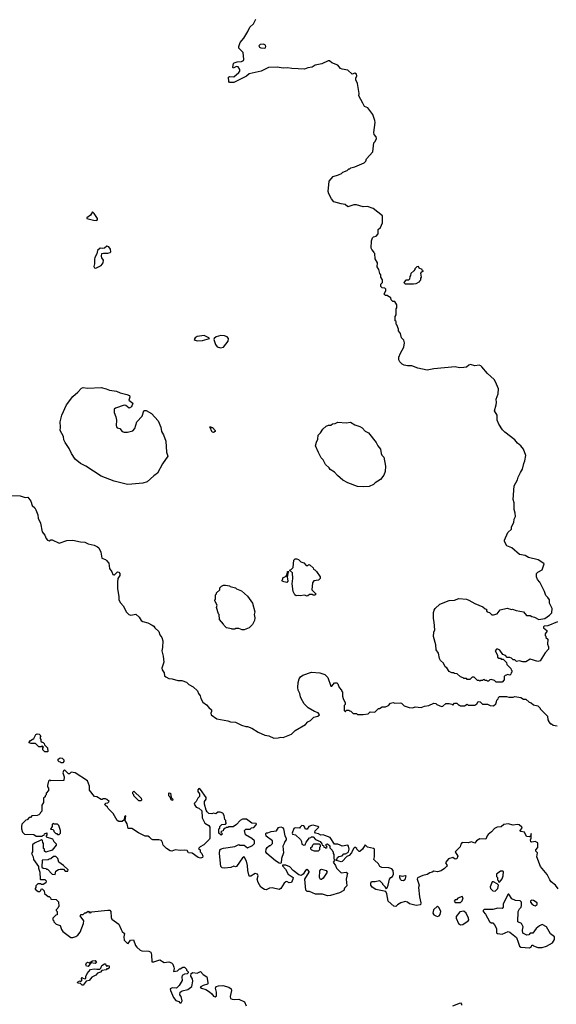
# Model space of a CAD drawing. Extents: x 1862350 to 2057294, y 212041 to 437318.
# Tile 289 of 301: x 2021900 to 2028201, y 385624 to 397191. Entities that reach past the tile are written whole.
import ezdxf

# ---------------------------------------------------------------- set-up
doc = ezdxf.new("R2010")
doc.units = 0

msp = doc.modelspace()

# ---------------------------------------------------------------- linework, layer by layer
at = {"layer": '0CON10XD'}
for points in [[(2027628, 389608), (2027668, 389568), (2027672, 389552), (2027680, 389545), (2027680, 389525), (2027672, 389518), (2027668, 389502), (2027655, 389490), (2027625, 389500), (2027618, 389492), (2027602, 389488), (2027590, 389475), (2027590, 389435), (2027565, 389410), (2027495, 389410), (2027477, 389427), (2027435, 389440), (2027422, 389438), (2027405, 389420), (2027392, 389422), (2027385, 389430), (2027365, 389430), (2027355, 389440), (2027342, 389438), (2027335, 389430), (2027315, 389430), (2027305, 389420), (2027295, 389430), (2027275, 389430), (2027235, 389468), (2027213, 389467), (2027185, 389440), (2027155, 389440), (2027145, 389450), (2027115, 389450), (2027108, 389458), (2027075, 389470), (2027037, 389507), (2027005, 389510), (2026995, 389520), (2026975, 389520), (2026945, 389532), (2026916, 389576), (2026895, 389590), (2026875, 389632), (2026841, 389665), (2026831, 389685), (2026818, 389748), (2026790, 389790), (2026786, 389846), (2026760, 389945), (2026762, 389995), (2026773, 390025), (2026768, 390115), (2026758, 390155), (2026761, 390229), (2026766, 390254), (2026780, 390275), (2026834, 390326), (2026945, 390367), (2027005, 390373), (2027055, 390393), (2027145, 390382), (2027175, 390372), (2027243, 390333), (2027340, 390295), (2027365, 390270), (2027380, 390265), (2027380, 390245), (2027390, 390235), (2027415, 390227), (2027445, 390200), (2027465, 390198), (2027508, 390212), (2027543, 390257), (2027625, 390278), (2027675, 390262), (2027686, 390266), (2027731, 390251), (2027816, 390236), (2027853, 390193), (2027895, 390192), (2027915, 390180), (2027945, 390172), (2027995, 390143), (2028065, 390156), (2028122, 390195), (2028148, 390225), (2028152, 390275), (2028122, 390335), (2028121, 390375), (2028103, 390405), (2028077, 390427), (2028064, 390474), (2028008, 390585), (2027982, 390615), (2027968, 390648), (2027970, 390685), (2027985, 390702), (2028035, 390730), (2028057, 390797), (2028045, 390812), (2027990, 390845), (2027875, 390872), (2027835, 390897), (2027769, 390909), (2027678, 390988), (2027621, 391011), (2027593, 391063), (2027592, 391075), (2027632, 391165), (2027677, 391205), (2027677, 391235), (2027701, 391285), (2027707, 391325), (2027721, 391355), (2027719, 391395), (2027706, 391436), (2027706, 391515), (2027693, 391555), (2027707, 391715), (2027747, 391785), (2027754, 391816), (2027779, 391871), (2027805, 391910), (2027821, 391979), (2027833, 392007), (2027843, 392073), (2027818, 392145), (2027784, 392184), (2027745, 392217), (2027715, 392254), (2027595, 392347), (2027571, 392371), (2027525, 392440), (2027507, 392487), (2027507, 392545), (2027477, 392595), (2027496, 392665), (2027500, 392695), (2027496, 392735), (2027519, 392795), (2027522, 392855), (2027488, 392938), (2027470, 392965), (2027394, 393034), (2027328, 393115), (2027316, 393126), (2027295, 393133), (2027246, 393126), (2027195, 393140), (2027175, 393133), (2027145, 393110), (2027116, 393104), (2027065, 393101), (2027015, 393114), (2026765, 393090), (2026685, 393072), (2026575, 393097), (2026503, 393123), (2026455, 393123), (2026415, 393133), (2026390, 393145), (2026365, 393170), (2026354, 393194), (2026352, 393225), (2026370, 393275), (2026412, 393345), (2026418, 393395), (2026410, 393425), (2026382, 393455), (2026370, 393505), (2026350, 393535), (2026350, 393555), (2026330, 393605), (2026320, 393615), (2026320, 393645), (2026310, 393655), (2026310, 393705), (2026320, 393725), (2026320, 393795), (2026330, 393805), (2026328, 393842), (2026305, 393880), (2026282, 393882), (2026262, 393902), (2026258, 393928), (2026242, 393932), (2026215, 393950), (2026195, 393950), (2026180, 393965), (2026182, 393978), (2026200, 394005), (2026200, 394025), (2026188, 394038), (2026155, 394040), (2026140, 394055), (2026140, 394085), (2026160, 394105), (2026160, 394135), (2026140, 394165), (2026140, 394195), (2026128, 394208), (2026118, 394255), (2026098, 394288), (2026100, 394335), (2026073, 394383), (2026070, 394445), (2026060, 394455), (2026060, 394465), (2026035, 394490), (2026028, 394508), (2026030, 394595), (2026043, 394627), (2026055, 394640), (2026085, 394650), (2026110, 394675), (2026110, 394725), (2026135, 394750), (2026160, 394805), (2026160, 394885), (2026050, 394975), (2025983, 394997), (2025935, 394992), (2025855, 395018), (2025825, 395018), (2025755, 394992), (2025722, 395022), (2025675, 395026), (2025590, 395050), (2025560, 395085), (2025530, 395145), (2025524, 395174), (2025534, 395296), (2025581, 395349), (2025645, 395368), (2025677, 395383), (2025695, 395400), (2025745, 395420), (2025765, 395440), (2025775, 395440), (2025788, 395452), (2025835, 395462), (2025945, 395510), (2025965, 395530), (2025972, 395555), (2026045, 395640), (2026060, 395745), (2026075, 395760), (2026090, 395795), (2026087, 395815), (2026064, 395844), (2026059, 395865), (2026074, 395985), (2026071, 396005), (2026048, 396078), (2025987, 396155), (2025950, 396170), (2025928, 396212), (2025882, 396295), (2025886, 396325), (2025865, 396440), (2025849, 396485), (2025849, 396505), (2025860, 396530), (2025855, 396550), (2025835, 396561), (2025805, 396550), (2025755, 396597), (2025685, 396608), (2025666, 396616), (2025635, 396657), (2025565, 396683), (2025537, 396707), (2025522, 396708), (2025446, 396674), (2025370, 396655), (2025335, 396632), (2025285, 396626), (2025245, 396610), (2025097, 396617), (2025045, 396627), (2024995, 396621), (2024925, 396634), (2024822, 396628), (2024734, 396586), (2024595, 396557), (2024565, 396527), (2024415, 396452), (2024363, 396455), (2024356, 396465), (2024352, 396515), (2024365, 396522), (2024415, 396520), (2024475, 396570), (2024486, 396585), (2024486, 396605), (2024465, 396639), (2024445, 396643), (2024405, 396620), (2024402, 396635), (2024410, 396675), (2024418, 396685), (2024453, 396697), (2024505, 396700), (2024527, 396713), (2024533, 396725), (2024526, 396805), (2024472, 396855), (2024473, 396875), (2024490, 396925), (2024532, 396975), (2024578, 397052), (2024602, 397105), (2024646, 397144), (2024674, 397196)], [(2024775, 396858), (2024785, 396862), (2024790, 396875), (2024785, 396890), (2024762, 396902), (2024725, 396898), (2024710, 396885), (2024715, 396868), (2024731, 396861), (2024775, 396858)], [(2022805, 394832), (2022815, 394845), (2022815, 394856), (2022775, 394914), (2022755, 394932), (2022733, 394895), (2022690, 394865), (2022690, 394855), (2022765, 394835), (2022805, 394832)], [(2022795, 394273), (2022858, 394305), (2022879, 394335), (2022885, 394365), (2022865, 394395), (2022860, 394415), (2022866, 394444), (2022885, 394450), (2022935, 394448), (2022962, 394455), (2022971, 394465), (2022967, 394497), (2022945, 394521), (2022925, 394531), (2022895, 394509), (2022875, 394504), (2022844, 394506), (2022815, 394480), (2022805, 394440), (2022782, 394398), (2022777, 394375), (2022779, 394325), (2022772, 394292), (2022777, 394277), (2022795, 394273)], [(2026525, 394088), (2026555, 394092), (2026600, 394115), (2026600, 394125), (2026610, 394135), (2026610, 394155), (2026620, 394165), (2026610, 394215), (2026622, 394228), (2026640, 394235), (2026632, 394242), (2026628, 394258), (2026592, 394272), (2026585, 394290), (2026562, 394288), (2026540, 394265), (2026540, 394255), (2026528, 394242), (2026492, 394208), (2026490, 394185), (2026480, 394175), (2026478, 394142), (2026465, 394130), (2026435, 394130), (2026410, 394105), (2026425, 394090), (2026525, 394088)], [(2023985, 393417), (2024045, 393423), (2024130, 393445), (2024120, 393455), (2024065, 393480), (2023985, 393470), (2023962, 393455), (2023950, 393435), (2023960, 393425), (2023985, 393417)], [(2024258, 393338), (2024295, 393344), (2024348, 393415), (2024350, 393445), (2024336, 393465), (2024305, 393478), (2024260, 393480), (2024206, 393464), (2024184, 393446), (2024180, 393435), (2024200, 393375), (2024219, 393349), (2024258, 393338)], [(2023165, 391732), (2023008, 391768), (2022855, 391828), (2022675, 391946), (2022615, 391976), (2022550, 392030), (2022508, 392095), (2022480, 392155), (2022432, 392225), (2022420, 392255), (2022416, 392296), (2022374, 392365), (2022380, 392405), (2022377, 392465), (2022394, 392545), (2022448, 392665), (2022525, 392766), (2022584, 392816), (2022625, 392862), (2022645, 392870), (2022695, 392863), (2022855, 392870), (2022916, 392856), (2022955, 392839), (2023036, 392826), (2023078, 392808), (2023159, 392789), (2023188, 392775), (2023193, 392755), (2023183, 392723), (2023230, 392685), (2023212, 392645), (2023185, 392627), (2023145, 392658), (2023125, 392661), (2023025, 392626), (2023009, 392615), (2023010, 392575), (2023029, 392525), (2023037, 392487), (2023031, 392425), (2023035, 392407), (2023045, 392396), (2023075, 392387), (2023105, 392355), (2023125, 392347), (2023165, 392347), (2023227, 392363), (2023253, 392387), (2023274, 392466), (2023337, 392535), (2023358, 392595), (2023365, 392602), (2023385, 392600), (2023447, 392565), (2023525, 392477), (2023556, 392405), (2023566, 392355), (2023588, 392315), (2023615, 392238), (2023622, 392112), (2023638, 392065), (2023576, 391975), (2023518, 391862), (2023475, 391834), (2023395, 391762), (2023346, 391746), (2023215, 391734), (2023165, 391732)], [(2024175, 392342), (2024160, 392345), (2024132, 392408), (2024145, 392410), (2024152, 392402), (2024165, 392400), (2024197, 392367), (2024197, 392353), (2024175, 392342)], [(2025935, 391702), (2025865, 391707), (2025755, 391750), (2025695, 391783), (2025632, 391835), (2025598, 391875), (2025547, 391907), (2025535, 391928), (2025490, 391965), (2025465, 392020), (2025442, 392045), (2025407, 392105), (2025373, 392185), (2025385, 392230), (2025402, 392265), (2025405, 392310), (2025433, 392337), (2025461, 392379), (2025500, 392415), (2025525, 392428), (2025552, 392428), (2025575, 392442), (2025605, 392448), (2025637, 392463), (2025735, 392457), (2025785, 392463), (2025835, 392432), (2025895, 392413), (2025922, 392395), (2025955, 392358), (2025995, 392338), (2026087, 392225), (2026106, 392186), (2026137, 392145), (2026143, 392095), (2026152, 392075), (2026175, 392050), (2026196, 391945), (2026193, 391885), (2026175, 391840), (2026135, 391790), (2026075, 391752), (2026055, 391732), (2026005, 391708), (2025935, 391702)], [(2021715, 391600), (2021905, 391597), (2021965, 391578), (2021995, 391580), (2022030, 391535), (2022048, 391485), (2022076, 391456), (2022088, 391435), (2022111, 391375), (2022118, 391335), (2022146, 391275), (2022164, 391175), (2022197, 391135), (2022210, 391095), (2022225, 391078), (2022245, 391070), (2022265, 391082), (2022282, 391082), (2022365, 391043), (2022453, 391073), (2022525, 391077), (2022613, 391057), (2022663, 391053), (2022705, 391033), (2022775, 391018), (2022815, 390998), (2022828, 390985), (2022852, 390935), (2022864, 390864), (2022909, 390849), (2022919, 390839), (2022947, 390805), (2022953, 390745), (2022982, 390705), (2022994, 390674), (2023005, 390668), (2023015, 390670), (2023047, 390703), (2023065, 390702), (2023076, 390686), (2023075, 390662), (2023053, 390625), (2023047, 390585), (2023050, 390505), (2023066, 390414), (2023064, 390374), (2023082, 390342), (2023116, 390306), (2023155, 390232), (2023183, 390203), (2023205, 390194), (2023265, 390207), (2023303, 390173), (2023328, 390135), (2023345, 390123), (2023406, 390106), (2023455, 390080), (2023476, 390066), (2023488, 390045), (2023533, 390005), (2023546, 389966), (2023568, 389935), (2023579, 389895), (2023577, 389815), (2023569, 389775), (2023583, 389715), (2023591, 389645), (2023570, 389575), (2023572, 389555), (2023595, 389520), (2023602, 389485), (2023615, 389470), (2023651, 389451), (2023689, 389449), (2023755, 389427), (2023805, 389427), (2023857, 389407), (2023885, 389382), (2023938, 389355), (2023988, 389305), (2023998, 389275), (2024018, 389248), (2024028, 389215), (2024052, 389175), (2024095, 389142), (2024120, 389110), (2024152, 389085), (2024153, 389065), (2024143, 389045), (2024150, 389025), (2024215, 388977), (2024345, 388953), (2024375, 388942), (2024435, 388938), (2024505, 388902), (2024555, 388888), (2024575, 388888), (2024625, 388868), (2024702, 388822), (2024780, 388785), (2024825, 388777), (2024885, 388752), (2024935, 388753), (2024965, 388762), (2024995, 388758), (2025091, 388799), (2025135, 388842), (2025255, 388912), (2025285, 388942), (2025315, 388957), (2025355, 388997), (2025402, 389008), (2025420, 389025), (2025405, 389048), (2025363, 389063), (2025287, 389107), (2025242, 389155), (2025206, 389216), (2025197, 389235), (2025190, 389275), (2025170, 389315), (2025167, 389345), (2025170, 389405), (2025183, 389447), (2025197, 389473), (2025225, 389492), (2025327, 389527), (2025425, 389517), (2025485, 389497), (2025520, 389465), (2025555, 389360), (2025565, 389360), (2025595, 389400), (2025625, 389400), (2025635, 389390), (2025652, 389345), (2025680, 389315), (2025680, 389305), (2025692, 389292), (2025692, 389245), (2025700, 389215), (2025720, 389165), (2025720, 389145), (2025710, 389135), (2025710, 389075), (2025725, 389060), (2025732, 389078), (2025765, 389080), (2025775, 389070), (2025788, 389068), (2025815, 389040), (2025855, 389040), (2025865, 389030), (2025935, 389028), (2025992, 389038), (2026015, 389060), (2026072, 389058), (2026115, 389100), (2026125, 389100), (2026155, 389120), (2026195, 389120), (2026230, 389135), (2026255, 389160), (2026285, 389168), (2026305, 389162), (2026367, 389167), (2026385, 389160), (2026415, 389132), (2026475, 389112), (2026515, 389108), (2026545, 389118), (2026615, 389112), (2026654, 389126), (2026705, 389133), (2026765, 389160), (2026785, 389158), (2026800, 389145), (2026855, 389122), (2026870, 389125), (2026905, 389158), (2026945, 389158), (2026975, 389150), (2026985, 389140), (2027005, 389160), (2027035, 389160), (2027055, 389140), (2027065, 389140), (2027075, 389130), (2027125, 389132), (2027155, 389150), (2027165, 389140), (2027245, 389138), (2027270, 389155), (2027285, 389180), (2027308, 389178), (2027335, 389150), (2027395, 389150), (2027423, 389133), (2027465, 389130), (2027490, 389155), (2027498, 389178), (2027502, 389198), (2027518, 389212), (2027522, 389228), (2027535, 389240), (2027615, 389240), (2027645, 389232), (2027695, 389232), (2027715, 389240), (2027785, 389230), (2027815, 389210), (2027845, 389210), (2027884, 389174), (2027907, 389167), (2027933, 389143), (2027985, 389130), (2028010, 389105), (2028010, 389095), (2028022, 389082), (2028098, 389008), (2028100, 388965), (2028110, 388955), (2028110, 388945), (2028135, 388920), (2028145, 388920), (2028163, 388903), (2028210, 388895)], [(2025275, 390420), (2025245, 390432), (2025195, 390422), (2025175, 390428), (2025145, 390422), (2025130, 390435), (2025113, 390473), (2025098, 390565), (2025109, 390625), (2025102, 390692), (2025070, 390725), (2025088, 390732), (2025110, 390755), (2025118, 390842), (2025133, 390857), (2025155, 390858), (2025175, 390850), (2025202, 390822), (2025235, 390810), (2025265, 390780), (2025285, 390780), (2025295, 390790), (2025310, 390785), (2025345, 390750), (2025350, 390735), (2025365, 390730), (2025385, 390710), (2025427, 390647), (2025430, 390625), (2025410, 390605), (2025355, 390600), (2025340, 390575), (2025330, 390495), (2025378, 390448), (2025378, 390442), (2025365, 390430), (2025345, 390430), (2025335, 390440), (2025305, 390440), (2025285, 390422), (2025275, 390420)], [(2025035, 390580), (2024985, 390590), (2024980, 390605), (2024990, 390615), (2024990, 390635), (2025028, 390652), (2025040, 390675), (2025043, 390707), (2025055, 390710), (2025060, 390705), (2025050, 390695), (2025046, 390654), (2025040, 390645), (2025048, 390595), (2025035, 390580)], [(2024535, 390022), (2024513, 390023), (2024475, 390040), (2024435, 390040), (2024425, 390030), (2024395, 390030), (2024387, 390037), (2024328, 390048), (2024300, 390075), (2024295, 390090), (2024248, 390145), (2024242, 390202), (2024233, 390213), (2024212, 390285), (2024218, 390315), (2024190, 390365), (2024190, 390375), (2024200, 390385), (2024200, 390435), (2024210, 390445), (2024212, 390458), (2024250, 390495), (2024250, 390515), (2024270, 390535), (2024295, 390548), (2024315, 390550), (2024365, 390540), (2024373, 390533), (2024435, 390518), (2024447, 390507), (2024505, 390482), (2024575, 390418), (2024633, 390335), (2024662, 390235), (2024652, 390205), (2024660, 390165), (2024657, 390133), (2024633, 390087), (2024595, 390048), (2024535, 390022)], [(2028215, 390116), (2028100, 390070), (2028060, 390065), (2028052, 390058), (2028052, 390045), (2028090, 390015), (2028090, 390005), (2028070, 389975), (2028070, 389955), (2028078, 389948), (2028080, 389935), (2028100, 389915), (2028098, 389855), (2028108, 389825), (2028108, 389795), (2028070, 389755), (2028012, 389658), (2027985, 389652), (2027895, 389678), (2027842, 389648), (2027808, 389648), (2027765, 389660), (2027735, 389650), (2027715, 389670), (2027695, 389670), (2027675, 389690), (2027655, 389700), (2027625, 389700), (2027605, 389720), (2027572, 389732), (2027540, 389785), (2027515, 389798), (2027500, 389795), (2027482, 389775), (2027510, 389725), (2027512, 389702), (2027525, 389690), (2027545, 389690), (2027555, 389680), (2027578, 389678), (2027618, 389638), (2027620, 389615), (2027628, 389608)], [(2022225, 388590), (2022195, 388590), (2022170, 388615), (2022170, 388635), (2022180, 388645), (2022165, 388660), (2022155, 388650), (2022125, 388650), (2022085, 388690), (2022035, 388688), (2022010, 388695), (2022010, 388705), (2022025, 388722), (2022065, 388748), (2022090, 388795), (2022105, 388800), (2022127, 388797), (2022148, 388778), (2022140, 388765), (2022140, 388745), (2022150, 388735), (2022150, 388715), (2022162, 388702), (2022175, 388700), (2022188, 388688), (2022192, 388672), (2022227, 388637), (2022230, 388595), (2022225, 388590)], [(2022405, 388460), (2022385, 388460), (2022378, 388468), (2022362, 388472), (2022350, 388485), (2022350, 388505), (2022375, 388520), (2022397, 388517), (2022408, 388508), (2022420, 388495), (2022420, 388475), (2022405, 388460)], [(2027402, 387618), (2027388, 387605), (2027374, 387566), (2027305, 387568), (2027266, 387545), (2027245, 387517), (2027205, 387531), (2027165, 387522), (2027096, 387524), (2027082, 387505), (2027074, 387476), (2027013, 387415), (2027044, 387365), (2027035, 387333), (2027015, 387329), (2026985, 387348), (2026936, 387334), (2026904, 387295), (2026902, 387285), (2026918, 387255), (2026913, 387245), (2026890, 387220), (2026848, 387192), (2026805, 387181), (2026763, 387187), (2026744, 387176), (2026715, 387169), (2026685, 387148), (2026635, 387138), (2026571, 387109), (2026567, 387095), (2026589, 387025), (2026583, 386997), (2026594, 386885), (2026611, 386815), (2026608, 386792), (2026555, 386784), (2026477, 386803), (2026454, 386824), (2026425, 386832), (2026375, 386818), (2026338, 386792), (2026315, 386774), (2026295, 386777), (2026228, 386835), (2026212, 386922), (2026198, 386948), (2026083, 386973), (2026040, 387000), (2026022, 387025), (2026023, 387047), (2026033, 387067), (2026075, 387067), (2026125, 387078), (2026160, 387045), (2026160, 387035), (2026190, 387005), (2026190, 386995), (2026205, 386980), (2026217, 386993), (2026228, 387025), (2026242, 387095), (2026257, 387113), (2026278, 387125), (2026289, 387155), (2026286, 387195), (2026270, 387215), (2026235, 387228), (2026151, 387231), (2026128, 387245), (2026112, 387275), (2026066, 387316), (2026060, 387325), (2026067, 387355), (2026065, 387446), (2026055, 387453), (2025985, 387470), (2025955, 387498), (2025925, 387448), (2025895, 387420), (2025885, 387420), (2025860, 387445), (2025860, 387455), (2025835, 387470), (2025820, 387455), (2025798, 387405), (2025769, 387371), (2025741, 387359), (2025688, 387302), (2025675, 387298), (2025620, 387315), (2025632, 387348), (2025648, 387362), (2025685, 387370), (2025708, 387392), (2025727, 387393), (2025755, 387408), (2025762, 387415), (2025770, 387445), (2025762, 387482), (2025752, 387492), (2025685, 387482), (2025664, 387494), (2025636, 387506), (2025596, 387506), (2025545, 387582), (2025485, 387609), (2025465, 387614), (2025435, 387610), (2025410, 387625), (2025374, 387634), (2025366, 387645), (2025369, 387661), (2025412, 387705), (2025400, 387715), (2025345, 387727), (2025325, 387726), (2025295, 387713), (2025275, 387682), (2025265, 387680), (2025254, 387684), (2025248, 387705), (2025235, 387721), (2025215, 387724), (2025192, 387705), (2025187, 387693), (2025136, 387696), (2025120, 387690), (2025100, 387635), (2025102, 387622), (2025137, 387617), (2025199, 387559), (2025210, 387535), (2025214, 387504), (2025235, 387492), (2025253, 387497), (2025262, 387528), (2025302, 387578), (2025318, 387582), (2025325, 387590), (2025345, 387590), (2025372, 387562), (2025428, 387538), (2025448, 387508), (2025452, 387492), (2025468, 387488), (2025472, 387472), (2025488, 387468), (2025495, 387460), (2025510, 387465), (2025508, 387478), (2025500, 387485), (2025500, 387505), (2025515, 387510), (2025540, 387485), (2025542, 387462), (2025570, 387435), (2025572, 387422), (2025580, 387415), (2025580, 387395), (2025590, 387385), (2025590, 387335), (2025600, 387325), (2025598, 387312), (2025582, 387295), (2025610, 387255), (2025622, 387222), (2025675, 387168), (2025735, 387178), (2025750, 387165), (2025732, 387095), (2025740, 387015), (2025713, 386987), (2025705, 386960), (2025655, 386932), (2025548, 386902), (2025515, 386900), (2025455, 386920), (2025375, 386920), (2025305, 386948), (2025275, 386950), (2025260, 386965), (2025248, 387095), (2025298, 387175), (2025298, 387185), (2025284, 387204), (2025275, 387207), (2025255, 387197), (2025228, 387152), (2025205, 387136), (2025177, 387147), (2025110, 387195), (2025071, 387241), (2025025, 387257), (2024995, 387260), (2024985, 387260), (2024985, 387250), (2025022, 387212), (2025054, 387154), (2025110, 387115), (2025107, 387093), (2025090, 387055), (2025065, 387050), (2025037, 387067), (2025025, 387062), (2025005, 387047), (2024965, 386984), (2024947, 386973), (2024865, 386992), (2024835, 386987), (2024795, 386971), (2024775, 386974), (2024732, 387002), (2024699, 387055), (2024689, 387095), (2024700, 387135), (2024692, 387152), (2024665, 387159), (2024615, 387130), (2024595, 387128), (2024578, 387195), (2024576, 387255), (2024564, 387305), (2024536, 387356), (2024518, 387345), (2024446, 387244), (2024435, 387238), (2024415, 387246), (2024379, 387231), (2024305, 387223), (2024276, 387226), (2024260, 387245), (2024246, 387395), (2024252, 387438), (2024265, 387450), (2024295, 387460), (2024425, 387478), (2024475, 387500), (2024485, 387492), (2024535, 387492), (2024575, 387463), (2024635, 387490), (2024658, 387515), (2024656, 387546), (2024625, 387572), (2024550, 387615), (2024540, 387665), (2024555, 387680), (2024605, 387680), (2024622, 387698), (2024648, 387702), (2024678, 387732), (2024680, 387745), (2024675, 387750), (2024625, 387752), (2024565, 387798), (2024515, 387800), (2024490, 387785), (2024445, 387737), (2024405, 387710), (2024355, 387710), (2024345, 387700), (2024325, 387700), (2024318, 387692), (2024302, 387688), (2024292, 387678), (2024288, 387662), (2024272, 387658), (2024260, 387645), (2024280, 387625), (2024265, 387610), (2024240, 387635), (2024240, 387685), (2024250, 387695), (2024250, 387715), (2024272, 387738), (2024315, 387740), (2024330, 387755), (2024322, 387762), (2024320, 387785), (2024310, 387795), (2024302, 387842), (2024285, 387870), (2024255, 387882), (2024228, 387882), (2024205, 387860), (2024175, 387868), (2024155, 387862), (2024120, 387865), (2024100, 387885), (2024090, 387905), (2024070, 387975), (2024070, 388005), (2024090, 388035), (2024090, 388055), (2024025, 388148), (2024005, 388158), (2023990, 388145), (2023990, 388125), (2024010, 388095), (2024010, 388065), (2023990, 388045), (2023973, 388007), (2023952, 387988), (2023950, 387975), (2023972, 387942), (2024005, 387930), (2024038, 387898), (2024042, 387815), (2024075, 387752), (2024120, 387725), (2024132, 387705), (2024132, 387575), (2024127, 387563), (2024063, 387497), (2024020, 387475), (2024000, 387455), (2024018, 387438), (2024020, 387415), (2024037, 387397), (2024050, 387365), (2024045, 387350), (2024025, 387342), (2023995, 387350), (2023925, 387400), (2023882, 387402), (2023865, 387430), (2023835, 387437), (2023785, 387433), (2023725, 387440), (2023685, 387423), (2023665, 387427), (2023625, 387453), (2023585, 387492), (2023578, 387525), (2023565, 387547), (2023533, 387557), (2023465, 387558), (2023446, 387566), (2023425, 387588), (2023405, 387598), (2023375, 387598), (2023295, 387638), (2023215, 387688), (2023175, 387690), (2023162, 387745), (2023138, 387785), (2023145, 387840), (2023132, 387825), (2023128, 387792), (2023105, 387773), (2023065, 387772), (2023044, 387784), (2022998, 387865), (2022940, 387925), (2022932, 387942), (2022902, 387962), (2022900, 387975), (2022912, 387988), (2022935, 387990), (2022950, 388005), (2022925, 388030), (2022907, 388037), (2022875, 388040), (2022868, 388032), (2022855, 388030), (2022805, 388060), (2022780, 388065), (2022718, 388138), (2022718, 388185), (2022695, 388250), (2022552, 388342), (2022505, 388350), (2022485, 388330), (2022475, 388330), (2022425, 388380), (2022413, 388367), (2022408, 388345), (2022422, 388295), (2022418, 388252), (2022265, 388250), (2022255, 388260), (2022240, 388245), (2022228, 388195), (2022228, 388178), (2022240, 388165), (2022238, 388135), (2022210, 388105), (2022210, 388085), (2022200, 388075), (2022198, 388062), (2022180, 388045), (2022180, 387995), (2022160, 387965), (2022160, 387895), (2022143, 387877), (2022140, 387865), (2022125, 387850), (2022107, 387843), (2022043, 387837), (2022025, 387820), (2022012, 387818), (2021988, 387792), (2021972, 387788), (2021925, 387740), (2021920, 387715), (2021920, 387685), (2021932, 387645), (2021955, 387622), (2022065, 387620), (2022095, 387600), (2022165, 387600), (2022172, 387608), (2022188, 387612), (2022192, 387628), (2022220, 387640), (2022220, 387615), (2022210, 387605), (2022212, 387592), (2022287, 387567), (2022300, 387535), (2022328, 387508), (2022330, 387495), (2022280, 387435), (2022205, 387410), (2022190, 387425), (2022190, 387445), (2022180, 387455), (2022180, 387515), (2022170, 387525), (2022168, 387548), (2022155, 387560), (2022148, 387552), (2022072, 387518), (2022052, 387498), (2022050, 387415), (2022040, 387395)], [(2023325, 388013), (2023300, 388015), (2023240, 388075), (2023240, 388085), (2023230, 388095), (2023230, 388115), (2023242, 388128), (2023328, 388045), (2023332, 388025), (2023325, 388013)], [(2023695, 388020), (2023680, 388025), (2023668, 388058), (2023652, 388075), (2023650, 388105), (2023655, 388110), (2023670, 388105), (2023680, 388055), (2023700, 388035), (2023695, 388020)], [(2022365, 387620), (2022380, 387635), (2022380, 387665), (2022360, 387725), (2022345, 387740), (2022305, 387740), (2022292, 387748), (2022280, 387735), (2022280, 387715), (2022260, 387680), (2022288, 387678), (2022300, 387665), (2022300, 387655), (2022325, 387630), (2022335, 387630), (2022345, 387620), (2022365, 387620)], [(2028222, 386982), (2028190, 387025), (2028142, 387062), (2028124, 387085), (2028095, 387149), (2028017, 387245), (2027973, 387355), (2027979, 387405), (2027961, 387425), (2027961, 387439), (2027983, 387465), (2027985, 387520), (2027955, 387537), (2027915, 387530), (2027904, 387534), (2027900, 387555), (2027908, 387575), (2027905, 387630), (2027902, 387608), (2027887, 387593), (2027850, 387595), (2027827, 387647), (2027783, 387653), (2027773, 387663), (2027800, 387695), (2027798, 387705), (2027765, 387731), (2027747, 387737), (2027695, 387730), (2027635, 387746), (2027585, 387736), (2027555, 387711), (2027508, 387705), (2027475, 387689), (2027441, 387649), (2027402, 387618)], [(2024965, 387280), (2024945, 387283), (2024905, 387309), (2024801, 387395), (2024790, 387415), (2024794, 387446), (2024805, 387468), (2024835, 387490), (2024845, 387490), (2024870, 387515), (2024870, 387545), (2024795, 387600), (2024790, 387625), (2024795, 387640), (2024815, 387640), (2024854, 387656), (2024915, 387663), (2024939, 387701), (2024965, 387708), (2024985, 387702), (2024999, 387685), (2025013, 387603), (2025030, 387575), (2025030, 387555), (2025013, 387537), (2025007, 387513), (2024988, 387482), (2024998, 387405), (2024973, 387337), (2024970, 387285), (2024965, 387280)], [(2025363, 387423), (2025330, 387435), (2025320, 387445), (2025320, 387465), (2025336, 387474), (2025343, 387497), (2025355, 387510), (2025415, 387510), (2025428, 387498), (2025430, 387475), (2025422, 387465), (2025422, 387438), (2025405, 387423), (2025363, 387423)], [(2022040, 387395), (2022057, 387357), (2022064, 387324), (2022120, 387245), (2022120, 387225), (2022138, 387175), (2022140, 387095), (2022145, 387090), (2022195, 387090), (2022210, 387075), (2022208, 387052), (2022175, 387030), (2022155, 387030), (2022145, 387040), (2022112, 387038), (2022090, 387015), (2022090, 386995), (2022080, 386985), (2022080, 386975), (2022115, 386950), (2022135, 386950), (2022148, 386962), (2022152, 386978), (2022165, 386980), (2022187, 386957), (2022190, 386925), (2022235, 386890), (2022245, 386890), (2022260, 386875), (2022265, 386860), (2022327, 386857), (2022357, 386827), (2022360, 386775), (2022350, 386765), (2022348, 386752), (2022330, 386735), (2022330, 386725), (2022340, 386715), (2022340, 386675), (2022325, 386670), (2022290, 386635), (2022290, 386615), (2022300, 386605), (2022300, 386595), (2022330, 386565), (2022375, 386550), (2022392, 386502), (2022408, 386478), (2022500, 386410), (2022525, 386410), (2022560, 386420), (2022583, 386437), (2022610, 386470), (2022651, 386575), (2022653, 386603), (2022610, 386665), (2022622, 386678), (2022645, 386680), (2022665, 386700), (2022675, 386700), (2022705, 386720), (2022720, 386715), (2022712, 386702), (2022735, 386700), (2022745, 386710), (2022935, 386730), (2022959, 386729), (2022972, 386715), (2022974, 386645), (2022980, 386625), (2023066, 386566), (2023093, 386503), (2023105, 386480), (2023130, 386455), (2023122, 386415), (2023128, 386378), (2023162, 386342), (2023175, 386340), (2023203, 386377), (2023235, 386380), (2023258, 386315), (2023274, 386294), (2023315, 386260), (2023335, 386252), (2023415, 386248), (2023440, 386235), (2023448, 386205), (2023450, 386125), (2023475, 386122), (2023545, 386147), (2023595, 386117), (2023653, 386123), (2023682, 386112), (2023697, 386097), (2023709, 386059), (2023712, 386045), (2023705, 386010), (2023752, 386018), (2023775, 386040), (2023785, 386040), (2023815, 386060), (2023835, 386060), (2023858, 386038), (2023860, 386025), (2023880, 386005), (2023880, 385995), (2023867, 385983), (2023835, 385978), (2023809, 385961), (2023803, 385945), (2023808, 385905), (2023772, 385845), (2023740, 385815), (2023692, 385818), (2023668, 385805), (2023670, 385785), (2023706, 385706), (2023735, 385670), (2023767, 385657), (2023782, 385642), (2023795, 385640), (2023809, 385665), (2023798, 385715), (2023780, 385735), (2023786, 385765), (2023808, 385782), (2023875, 385797), (2023920, 385835), (2023932, 385895), (2023930, 385925), (2023910, 385955), (2023912, 385988), (2023935, 385998), (2023985, 385992), (2024025, 386010), (2024054, 385974), (2024097, 385947), (2024108, 385882), (2024110, 385865), (2024105, 385860), (2024053, 385847), (2024020, 385825), (2024035, 385812), (2024085, 385799), (2024130, 385770), (2024158, 385748), (2024175, 385718), (2024195, 385712), (2024211, 385725), (2024212, 385765), (2024201, 385815), (2024207, 385833), (2024235, 385843), (2024285, 385847), (2024355, 385827), (2024383, 385805), (2024386, 385785), (2024370, 385715), (2024375, 385692), (2024395, 385683), (2024425, 385680), (2024475, 385683), (2024538, 385655), (2024558, 385608)], [(2022315, 387150), (2022325, 387190), (2022355, 387208), (2022375, 387212), (2022415, 387210), (2022435, 387190), (2022465, 387190), (2022470, 387205), (2022416, 387256), (2022360, 387295), (2022347, 387337), (2022325, 387360), (2022295, 387360), (2022267, 387333), (2022245, 387330), (2022235, 387320), (2022162, 387318), (2022160, 387235), (2022175, 387222), (2022205, 387220), (2022215, 387210), (2022225, 387210), (2022282, 387152), (2022315, 387150)], [(2025445, 387090), (2025432, 387092), (2025420, 387115), (2025425, 387192), (2025435, 387208), (2025445, 387210), (2025497, 387197), (2025510, 387175), (2025462, 387105), (2025445, 387090)], [(2027535, 387060), (2027565, 387100), (2027577, 387133), (2027580, 387185), (2027575, 387190), (2027545, 387190), (2027500, 387155), (2027500, 387125), (2027510, 387115), (2027510, 387085), (2027518, 387078), (2027522, 387062), (2027535, 387060)], [(2026405, 387074), (2026385, 387078), (2026370, 387090), (2026362, 387115), (2026365, 387138), (2026395, 387131), (2026425, 387139), (2026433, 387135), (2026423, 387087), (2026405, 387074)], [(2027485, 386953), (2027513, 386985), (2027522, 387022), (2027508, 387038), (2027462, 387062), (2027448, 387062), (2027423, 387005), (2027430, 386985), (2027456, 386956), (2027485, 386953)], [(2027885, 386288), (2027910, 386305), (2027915, 386320), (2027925, 386320), (2027935, 386310), (2027985, 386292), (2028035, 386293), (2028085, 386307), (2028158, 386345), (2028182, 386385), (2028182, 386415), (2028132, 386452), (2028086, 386536), (2028035, 386561), (2028005, 386548), (2027963, 386515), (2027925, 386460), (2027895, 386460), (2027878, 386442), (2027855, 386438), (2027810, 386460), (2027804, 386495), (2027812, 386535), (2027793, 386573), (2027750, 386595), (2027754, 386716), (2027768, 386745), (2027787, 386765), (2027793, 386785), (2027792, 386825), (2027775, 386839), (2027724, 386844), (2027680, 386865), (2027645, 386920), (2027635, 386920), (2027578, 386805), (2027578, 386765), (2027565, 386750), (2027515, 386752), (2027455, 386737), (2027355, 386738), (2027343, 386727), (2027342, 386715), (2027368, 386685), (2027417, 386597), (2027435, 386580), (2027455, 386580), (2027475, 386558), (2027500, 386515), (2027500, 386465), (2027510, 386455), (2027565, 386448), (2027635, 386478), (2027655, 386473), (2027735, 386410), (2027754, 386354), (2027769, 386309), (2027785, 386294), (2027885, 386288)], [(2027075, 386820), (2027095, 386840), (2027108, 386875), (2027095, 386890), (2027045, 386870), (2027028, 386852), (2027015, 386850), (2027000, 386835), (2027015, 386820), (2027075, 386820)], [(2027955, 386783), (2027978, 386795), (2027978, 386815), (2027935, 386843), (2027915, 386847), (2027900, 386840), (2027898, 386825), (2027914, 386804), (2027935, 386788), (2027955, 386783)], [(2026805, 386657), (2026825, 386664), (2026839, 386681), (2026844, 386715), (2026825, 386758), (2026805, 386778), (2026758, 386735), (2026752, 386695), (2026762, 386675), (2026785, 386662), (2026805, 386657)], [(2027075, 386556), (2027105, 386560), (2027168, 386605), (2027173, 386615), (2027170, 386635), (2027141, 386695), (2027115, 386717), (2027069, 386711), (2027024, 386655), (2027024, 386635), (2027054, 386574), (2027075, 386556)], [(2022705, 386070), (2022685, 386072), (2022678, 386088), (2022685, 386110), (2022695, 386118), (2022715, 386110), (2022754, 386136), (2022785, 386138), (2022800, 386115), (2022785, 386102), (2022735, 386110), (2022705, 386070)], [(2022645, 385850), (2022635, 385850), (2022615, 385870), (2022582, 385872), (2022580, 385885), (2022605, 385900), (2022618, 385892), (2022630, 385905), (2022630, 385915), (2022620, 385925), (2022635, 385940), (2022642, 385932), (2022668, 385922), (2022677, 385933), (2022678, 385952), (2022692, 385985), (2022730, 386035), (2022775, 386042), (2022806, 386036), (2022842, 386038), (2022852, 386048), (2022865, 386082), (2022895, 386100), (2022908, 386098), (2022910, 386085), (2022925, 386070), (2022935, 386080), (2022950, 386075), (2022950, 386055), (2022938, 386042), (2022925, 386040), (2022915, 386030), (2022865, 386020), (2022847, 386003), (2022815, 385990), (2022793, 385967), (2022748, 385942), (2022715, 385902), (2022682, 385898), (2022645, 385850)], [(2026988, 385605), (2027075, 385640), (2027087, 385627), (2027087, 385613)]]:
    msp.add_lwpolyline(points, dxfattribs=at)

doc.saveas('drawing.dxf')
